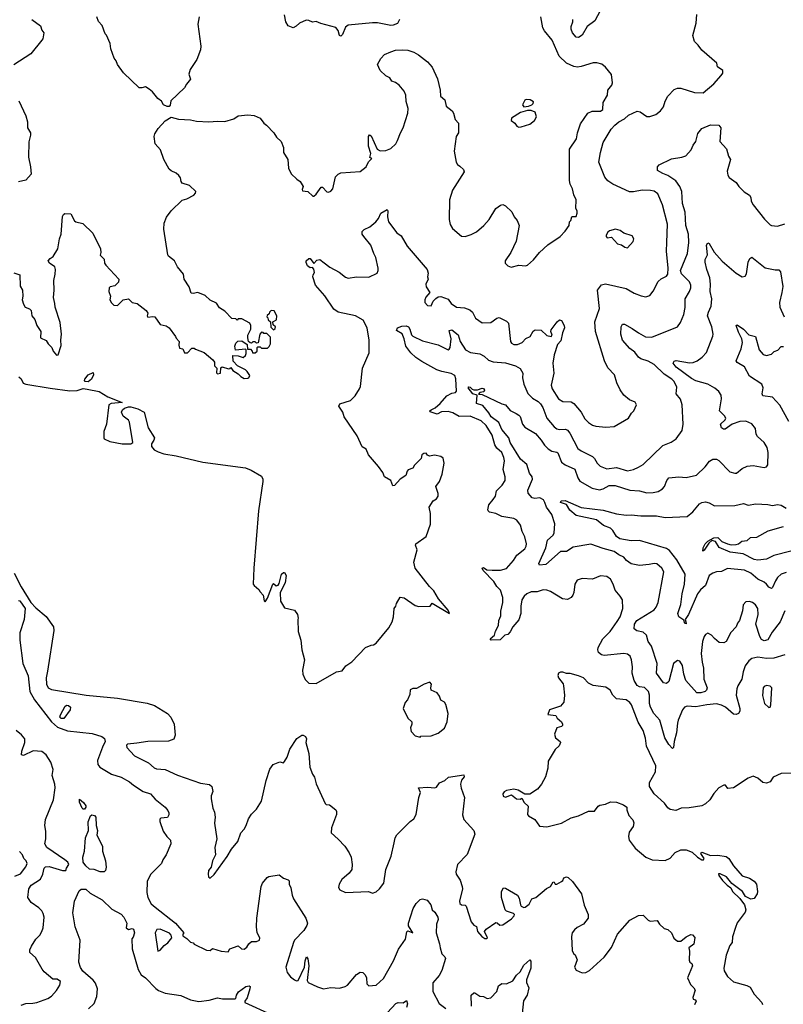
# Model space of a CAD drawing. Extents: x 2086813 to 2278017, y 548126 to 753336.
# Tile 298 of 461: x 2153164 to 2159422, y 694029 to 702103. Entities that reach past the tile are written whole.
import ezdxf

# ---------------------------------------------------------------- set-up
doc = ezdxf.new("R2010")
doc.units = 0

msp = doc.modelspace()

# ---------------------------------------------------------------- linework, layer by layer
at = {"layer": '0CON10XD'}
for points in [[(2157920.4, 702175), (2157877.7, 702092.3), (2157815, 702047.2), (2157775, 701975.5), (2157745, 701955.6), (2157725, 701959.5), (2157694.3, 701994.3), (2157683.3, 702025), (2157684.2, 702045.8), (2157698.2, 702085), (2157696.5, 702105)], [(2153262.5, 702105), (2153333.6, 702053.6), (2153345.8, 702015.8), (2153361.2, 701995), (2153353.8, 701945), (2153345, 701934), (2153255, 701822), (2153117, 701733)], [(2154635.7, 702125), (2154624, 702065), (2154648, 701885), (2154645.7, 701854.3), (2154616.7, 701775), (2154560, 701695), (2154550, 701655), (2154562.5, 701615), (2154530, 701575), (2154515.9, 701544.1), (2154401.7, 701438.3), (2154397, 701403), (2154388.3, 701391.7), (2154371.7, 701391.7), (2154343.6, 701403.6), (2154327.5, 701435), (2154295, 701456.7), (2154251.2, 701511.2), (2154225, 701533.3), (2154195, 701553.3), (2154165, 701543.3), (2154142.5, 701545), (2154015, 701666.7), (2153966, 701735), (2153955.8, 701765), (2153937.5, 701787.5), (2153910.6, 701865), (2153906.6, 701906.6), (2153876.2, 701975), (2153865, 701987.5), (2153840, 702055), (2153808.8, 702088.8), (2153795.6, 702125)], [(2155035, 699163.3), (2155043, 699167), (2155050, 699185), (2155029.3, 699219.3), (2155015, 699232.5), (2154950, 699265), (2154913, 699303), (2154911.7, 699348.3), (2154955, 699347.5), (2154995, 699332.5), (2155015, 699350), (2155020, 699365), (2155020, 699395), (2155015, 699400), (2154931.7, 699391.7), (2154927.5, 699425), (2154935, 699450), (2154953, 699467), (2154985, 699470), (2155028.3, 699438.3), (2155031.7, 699401.7), (2155055, 699400), (2155070, 699385), (2155071.7, 699371.7), (2155095, 699370), (2155110, 699385), (2155110, 699415), (2155115, 699420), (2155135, 699420), (2155145, 699410), (2155195, 699410), (2155208.3, 699421.7), (2155220, 699445), (2155218.3, 699498.3), (2155188.3, 699528.3), (2155165, 699530), (2155158.3, 699538.3), (2155145, 699540), (2155132.5, 699525), (2155118.3, 699451.7), (2155105, 699450), (2155095, 699460), (2155075, 699460), (2155065, 699450), (2155051.7, 699451.7), (2155040, 699465), (2155032.5, 699495), (2155033, 699517), (2155057.5, 699565), (2155057.5, 699595), (2155050, 699615), (2154985, 699650), (2154955, 699650), (2154945, 699640), (2154935, 699650), (2154901.7, 699651.7), (2154845, 699712.5), (2154800.7, 699740.7), (2154777.7, 699777.7), (2154725, 699802.5), (2154685, 699842.5), (2154625, 699866.7), (2154585, 699857.5), (2154570, 699860), (2154553.3, 699913.3), (2154512.5, 699975), (2154506.1, 700016.1), (2154456.4, 700076.4), (2154432.5, 700125), (2154383.6, 700163.6), (2154377.5, 700175), (2154346.4, 700386.4), (2154348.8, 700435), (2154367.7, 700482.3), (2154406.7, 700535), (2154495, 700622.5), (2154535, 700632.5), (2154590, 700665), (2154605, 700680), (2154607.5, 700695), (2154555, 700742.5), (2154495, 700763.3), (2154486.1, 700776.1), (2154481.2, 700805), (2154468, 700825), (2154446.2, 700845), (2154404.3, 700864.3), (2154388.3, 700878.3), (2154345.7, 700955.7), (2154319.2, 701035), (2154274.4, 701084.4), (2154265.7, 701145), (2154272.1, 701167.9), (2154299.7, 701210.3), (2154357.3, 701272.7), (2154405, 701303.3), (2154466.4, 701286.4), (2154565, 701282), (2154611.7, 701271.7), (2154715, 701264.3), (2154785, 701272), (2154845, 701268.8), (2154919.5, 701290.5), (2154955, 701313.8), (2155033.9, 701323.9), (2155085, 701316.2), (2155135, 701296), (2155164.3, 701254.3), (2155186.9, 701236.9), (2155246.7, 701175), (2155268.3, 701138.3), (2155306.7, 701105), (2155326.2, 701055), (2155326.7, 701015), (2155361.2, 700955), (2155366, 700885), (2155389.5, 700839.5), (2155435, 700793.8), (2155462.5, 700775), (2155487.5, 700735), (2155478.3, 700711.7), (2155480.7, 700700.7), (2155525, 700693.3), (2155566.1, 700656.1), (2155575, 700656), (2155595, 700672), (2155635, 700730), (2155645, 700730), (2155680.5, 700690.5), (2155695, 700688.8), (2155715, 700696.7), (2155730, 700715), (2155753.3, 700815), (2155773, 700837), (2155795, 700845.8), (2155955, 700858), (2156003.3, 700895), (2156022.7, 700937.3), (2156050, 700965), (2156032.5, 700972.5), (2156042, 701005), (2156023.3, 701065), (2156022.5, 701145), (2156031.7, 701158.3), (2156045, 701150), (2156095, 701040), (2156117, 701027), (2156165, 701030), (2156205, 701045.7), (2156246.2, 701085), (2156261.7, 701111.7), (2156284, 701175), (2156306, 701215), (2156345.8, 701335), (2156347.1, 701375), (2156331.7, 701431.7), (2156330, 701485), (2156315, 701516.7), (2156275, 701566.7), (2156245, 701586.7), (2156215, 701597.5), (2156196.4, 701626.4), (2156165, 701643.3), (2156117, 701687), (2156097.5, 701735), (2156122.5, 701785), (2156155, 701817.5), (2156205, 701840), (2156245, 701853.3), (2156305, 701856.7), (2156345, 701853.3), (2156395, 701836.7), (2156432.5, 701815), (2156505.8, 701755.8), (2156545, 701712.5), (2156587, 701617), (2156608.8, 701525), (2156613.3, 701475), (2156647.5, 701445), (2156660, 701395), (2156707.5, 701355), (2156720, 701335), (2156733.9, 701283.9), (2156760, 701255), (2156760, 701175), (2156740, 701145), (2156726.2, 701025), (2156740, 700935), (2156752.5, 700915), (2156770.7, 700900.7), (2156802.5, 700875), (2156807.5, 700855), (2156712, 700705), (2156686, 700625), (2156684.2, 700464.2), (2156692.7, 700422.7), (2156710.3, 700390.3), (2156785, 700328.8), (2156815, 700323.8), (2156865, 700341.2), (2156906.8, 700363.2), (2156968.8, 700415), (2157011.2, 700465), (2157067.5, 700555), (2157105, 700582.5), (2157125, 700586.7), (2157145, 700577.5), (2157196.4, 700526.4), (2157217.5, 700485), (2157242.5, 700455), (2157256.7, 700415), (2157232.3, 700287.7), (2157190, 700195), (2157143.3, 700125), (2157142.5, 700105), (2157163.9, 700083.9), (2157192.3, 700072.3), (2157255, 700088.8), (2157310, 700085), (2157325, 700090), (2157375.9, 700134.1), (2157425, 700193.3), (2157492.7, 700257.3), (2157592.5, 700325), (2157635, 700367.5), (2157667.5, 700415), (2157670, 700445), (2157680, 700455), (2157690, 700485), (2157695, 700490), (2157725, 700490), (2157733.3, 700515), (2157733.3, 700535), (2157723.3, 700555), (2157725.8, 700625), (2157705, 700667.5), (2157695.6, 700715), (2157675.6, 700755), (2157669.4, 700785), (2157670.3, 701039.7), (2157728.5, 701125), (2157736.9, 701175), (2157760.7, 701249.3), (2157820, 701335), (2157855, 701352.5), (2157925, 701352.5), (2157943.8, 701365), (2157946, 701425), (2157981.2, 701485), (2157983.8, 701525), (2158016, 701565), (2158023.8, 701585), (2158013.6, 701653.6), (2157965, 701712.5), (2157935, 701737.5), (2157895, 701750), (2157865, 701750), (2157765, 701719.1), (2157735, 701714.6), (2157705, 701718.2), (2157646, 701746), (2157585, 701802.9), (2157526.7, 701935), (2157465, 702011.2), (2157452.9, 702035), (2157435.7, 702125)], [(2156276.4, 702103.6), (2156259.3, 702070.7), (2156225, 702056.7), (2156205, 702056.2), (2156097.3, 702077.3), (2156055, 702078), (2155855, 702056.7), (2155835, 702042.5), (2155809.1, 701980.9), (2155795, 701966.7), (2155785, 701972.5), (2155772.9, 702015), (2155755, 702038), (2155630.7, 702070.7), (2155595, 702086.7), (2155565, 702082.5), (2155535, 702096.7), (2155511.7, 702098.3), (2155457.5, 702075), (2155430.5, 702049.5), (2155405, 702036.7), (2155365, 702052.5), (2155346, 702085), (2155333, 702143)], [(2155658.8, 700108.8), (2155704.5, 700074.5), (2155783.2, 700033.2), (2155835, 699991.2), (2155855, 699983.3), (2155925, 699993.3), (2156025, 699992), (2156092.5, 700025), (2156101.2, 700045), (2156101.2, 700065), (2156084.1, 700154.1), (2156066.1, 700186.1), (2156041.2, 700255), (2155984, 700325), (2155971.2, 700345), (2155970, 700365), (2155986.4, 700383.6), (2156035, 700403.3), (2156083.3, 700445), (2156105, 700473.3), (2156124.6, 700515.4), (2156175, 700547.5), (2156182, 700535), (2156177.5, 700485), (2156186.7, 700445), (2156255, 700356.2), (2156289.6, 700329.6), (2156340.4, 700245), (2156502.5, 700055), (2156512, 700025), (2156507.5, 699995), (2156511.2, 699975), (2156492.5, 699935), (2156495, 699912), (2156526, 699865), (2156492.4, 699827.6), (2156483.1, 699805), (2156484.5, 699785), (2156505, 699760), (2156535, 699757.5), (2156553.3, 699795), (2156574.3, 699815.7), (2156595, 699830), (2156615, 699832.5), (2156675, 699810), (2156701.2, 699775), (2156745, 699745.8), (2156809.7, 699739.7), (2156854.4, 699724.4), (2156876, 699705), (2156899.2, 699655), (2156955, 699617.1), (2157025, 699620.8), (2157075, 699656), (2157095, 699660), (2157155, 699631.2), (2157170, 699615), (2157185.6, 699465), (2157195, 699449.2), (2157215, 699440), (2157245, 699440), (2157282, 699455), (2157312.6, 699487.4), (2157348.8, 699505), (2157371.3, 699548.7), (2157389.1, 699560.9), (2157436.8, 699556.8), (2157485, 699513.8), (2157520, 699505), (2157527.5, 699515), (2157516.7, 699545), (2157519.3, 699560.7), (2157568.8, 699625), (2157589.5, 699640.5), (2157605, 699637.5), (2157626, 699595), (2157628.8, 699575), (2157613.3, 699535), (2157599.5, 699470.5), (2157570.5, 699439.5), (2157545.7, 699355), (2157534.5, 699285), (2157541.1, 699205), (2157520, 699105), (2157528.9, 699075), (2157580, 698995), (2157615, 698970.8), (2157685, 698968.5), (2157706.6, 698956.6), (2157765, 698884.2), (2157795, 698828.6), (2157825, 698799.2), (2157858.3, 698778.3), (2157885, 698768.6), (2157967.3, 698762.7), (2158035, 698768), (2158152.5, 698835), (2158177.5, 698875), (2158197.5, 698895), (2158220, 698945), (2158207.3, 698967.3), (2158162.5, 698985), (2158114.1, 699024.1), (2158085, 699067.5), (2158057.5, 699125), (2158039.3, 699189.3), (2157985, 699248.8), (2157956, 699305), (2157883.3, 699545), (2157878.9, 699625), (2157915.6, 699735), (2157898.6, 699885), (2157931.7, 699928.3), (2157965, 699937.8), (2158135, 699899.4), (2158200.5, 699860.5), (2158257.3, 699837.3), (2158295, 699830), (2158328.8, 699841.2), (2158355, 699876.2), (2158397.5, 699955), (2158421.7, 699978.3), (2158465, 699999.6), (2158477.2, 700015), (2158479.7, 700065), (2158465.5, 700205), (2158468.8, 700275), (2158472.1, 700425), (2158433.1, 700585), (2158393.5, 700675), (2158365, 700695.4), (2158335, 700701.3), (2158265, 700705.3), (2158195, 700690.9), (2158161.9, 700691.9), (2158025, 700754.6), (2157985, 700782.5), (2157960.7, 700810.7), (2157911.5, 700935), (2157923.6, 701015), (2157945.5, 701095), (2158011.1, 701205), (2158041.5, 701238.5), (2158075, 701265.5), (2158121.2, 701288.8), (2158155, 701320.6), (2158225, 701351.9), (2158248.3, 701348.3), (2158305, 701310), (2158328.6, 701308.6), (2158376.7, 701325), (2158416.2, 701355), (2158441.9, 701388.1), (2158454.4, 701435), (2158475, 701476.7), (2158529.3, 701530.7), (2158555, 701541.2), (2158581.7, 701541.7), (2158695, 701506.7), (2158765, 701504), (2158852.7, 701577.3), (2158913.3, 701645), (2158926.2, 701665), (2158926.7, 701685), (2158882.5, 701715), (2158877.5, 701745), (2158755, 701853.3), (2158726, 701895), (2158694.1, 701924.1), (2158682.3, 701972.3), (2158707.5, 702075), (2158712.5, 702145)], [(2153156.9, 701436.9), (2153214, 701315), (2153227.5, 701265), (2153226.7, 701215), (2153251.4, 701175), (2153252.5, 701155), (2153238.3, 701101.7), (2153237.1, 700975), (2153253.8, 700895), (2153256.7, 700835), (2153215, 700787.5), (2153155, 700773.3)], [(2157297, 701387), (2157335, 701393.3), (2157362.5, 701405), (2157372.5, 701415), (2157375, 701430), (2157346.4, 701446.4), (2157315, 701447.5), (2157305, 701442.5), (2157283.6, 701403.6), (2157297, 701387)], [(2157255, 701221.2), (2157275, 701223.3), (2157345, 701246.7), (2157382.5, 701275), (2157400, 701305), (2157387.5, 701345), (2157355, 701358), (2157325, 701358.8), (2157268.3, 701341.7), (2157194.2, 701295), (2157193.3, 701275), (2157222.5, 701255), (2157238.3, 701228.3), (2157255, 701221.2)], [(2159434.5, 696895.5), (2159345, 696866.2), (2159285, 696863.5), (2159215, 696875.3), (2159165.8, 696864.2), (2159139.5, 696845), (2159109.5, 696805), (2159092.5, 696755), (2159081.9, 696695), (2159049.1, 696640.9), (2159040.5, 696615), (2159035.5, 696564.5), (2159066, 696454), (2159065, 696433.3), (2159055, 696412.5), (2159035, 696405.7), (2159015, 696408), (2158950, 696465), (2158915, 696482.5), (2158875, 696492.2), (2158795, 696486.1), (2158705, 696467.8), (2158635, 696472.5), (2158614, 696465), (2158595.7, 696445), (2158562.1, 696357.9), (2158554.6, 696335), (2158548.4, 696255), (2158527.1, 696185), (2158522.5, 696135), (2158515, 696127.5), (2158485, 696160), (2158451.3, 696215), (2158410.3, 696360.3), (2158362.5, 696412.5), (2158334.1, 696465), (2158326.7, 696495), (2158326.1, 696565), (2158317.5, 696595), (2158285, 696626.7), (2158245, 696632.7), (2158225, 696643.3), (2158200.4, 696685), (2158184.2, 696745), (2158185.8, 696795), (2158178.6, 696855), (2158166, 696885), (2158145, 696900.6), (2158115, 696906.2), (2157955, 696888.6), (2157933.3, 696895), (2157908, 696915), (2157901.4, 696935), (2157904.4, 696955), (2157943, 697027), (2158003.1, 697085), (2158061.2, 697168.8), (2158085, 697206.7), (2158106.6, 697273.4), (2158103.3, 697345), (2158086.3, 697376.3), (2158044.6, 697424.6), (2158028.1, 697475), (2158005.4, 697515.4), (2157975, 697536.9), (2157925, 697543.6), (2157857.5, 697515), (2157775, 697519.5), (2157732.8, 697507.2), (2157713.1, 697475), (2157705.7, 697405), (2157697.1, 697385), (2157682.5, 697365), (2157655, 697348.1), (2157614, 697354), (2157515.4, 697415.4), (2157485, 697424.5), (2157455, 697426.4), (2157405, 697412.3), (2157355, 697410), (2157321.4, 697395), (2157298.5, 697375), (2157280.8, 697345), (2157270, 697295), (2157270.8, 697235), (2157255, 697182.5), (2157205.9, 697124.1), (2157185, 697083.3), (2157165, 697062.5), (2157140, 697055), (2157101.7, 697018.3), (2157027.5, 697015), (2157020, 697025), (2157054.2, 697055), (2157062.3, 697087.7), (2157088.6, 697135), (2157092.1, 697175), (2157107.1, 697215), (2157106.9, 697253.1), (2157123.5, 697325), (2157123.6, 697365), (2157103.3, 697425), (2157075.4, 697455), (2157050, 697495), (2156962, 697585), (2156954.2, 697605), (2156965, 697610), (2156991.7, 697591.7), (2157035, 697589.2), (2157105, 697589.4), (2157155, 697601.4), (2157212.2, 697667.8), (2157239.1, 697710.9), (2157302.9, 697765), (2157314.4, 697785), (2157316.4, 697805), (2157305, 697861.2), (2157282.7, 697905), (2157267.8, 697957.8), (2157239.5, 697999.5), (2157215, 698012.5), (2157115, 698030.4), (2157065, 698052.7), (2157015.7, 698065.7), (2157003.3, 698075), (2157000, 698085), (2157008.1, 698125), (2157045, 698169.2), (2157062.9, 698195), (2157070.5, 698239.5), (2157118.1, 698285), (2157141.9, 698325), (2157142.5, 698355), (2157127.3, 698415), (2157138.2, 698485), (2157133.1, 698513.1), (2157115, 698552.5), (2157075, 698588.9), (2157056.9, 698616.9), (2157036, 698695), (2156987.5, 698775), (2156945, 698814.3), (2156855, 698851.3), (2156765, 698850), (2156715, 698878), (2156675, 698888.9), (2156621.5, 698888.5), (2156585, 698867.5), (2156528.3, 698888.3), (2156526.2, 698895), (2156535, 698903.8), (2156570.2, 698919.8), (2156610, 698955), (2156665, 699019.6), (2156705, 699040.5), (2156735.4, 699044.6), (2156744.5, 699055.5), (2156738.9, 699158.9), (2156729.2, 699185), (2156700.9, 699200.9), (2156625, 699217.3), (2156582.6, 699232.6), (2156459, 699299), (2156411.7, 699331.7), (2156370.9, 699370.9), (2156328.8, 699425), (2156316, 699486), (2156298.1, 699528.1), (2156251.4, 699555), (2156260, 699575), (2156295, 699588.7), (2156331.8, 699591.8), (2156349.4, 699585), (2156361.5, 699565), (2156375, 699518.8), (2156385, 699507.5), (2156465, 699468.2), (2156595, 699437.8), (2156675, 699395.6), (2156685, 699401.1), (2156691.5, 699415), (2156701.2, 699485), (2156684.6, 699555), (2156705, 699558.4), (2156757.8, 699517.8), (2156775, 699462.9), (2156818, 699395), (2156857.5, 699375), (2156935, 699364), (2156970, 699345), (2157005, 699310), (2157043.8, 699296.2), (2157145, 699289.2), (2157228, 699265), (2157265, 699242.2), (2157287.8, 699205), (2157285.6, 699165), (2157295.5, 699115), (2157327.4, 699037.4), (2157368, 698998), (2157412.8, 698972.8), (2157433.8, 698953.8), (2157451.9, 698921.9), (2157484.7, 698834.7), (2157543.5, 698765), (2157565, 698748.8), (2157585, 698743.1), (2157636.2, 698746.2), (2157655, 698738.1), (2157673.6, 698713.6), (2157737.6, 698587.6), (2157765, 698566.9), (2157859.9, 698519.9), (2157874.4, 698505), (2157895.7, 698465), (2157921.7, 698441.7), (2157975, 698419.6), (2158055, 698429.6), (2158145, 698403.6), (2158195, 698413.1), (2158235, 698434.2), (2158275, 698456), (2158435, 698612.5), (2158502.4, 698637.6), (2158544.4, 698665.6), (2158592.9, 698735), (2158602.7, 698785), (2158594.4, 698945.6), (2158580.2, 698990.2), (2158545.7, 699035), (2158548.6, 699088.6), (2158529.1, 699135), (2158509.5, 699155), (2158445, 699195.4), (2158364.5, 699275), (2158315, 699302.7), (2158255, 699322.5), (2158235.4, 699335.4), (2158205.9, 699375.9), (2158165.4, 699405.4), (2158105.5, 699475), (2158091.4, 699525), (2158092.9, 699585), (2158105, 699605.8), (2158120, 699605), (2158185, 699570.5), (2158235.2, 699535.2), (2158293.4, 699503.4), (2158345, 699498.8), (2158555.6, 699584.4), (2158580.3, 699619.7), (2158606.9, 699685), (2158617.6, 699742.4), (2158617.8, 699815), (2158654.6, 699875), (2158665.4, 699905), (2158665.4, 699925), (2158652.6, 699952.6), (2158588.9, 700018.9), (2158580, 700045), (2158637.9, 700185), (2158647.7, 700275), (2158645.3, 700345), (2158622.4, 700415), (2158617.7, 700525), (2158596.3, 700596.3), (2158590.6, 700695), (2158574.4, 700735), (2158540.5, 700780.5), (2158475, 700823.8), (2158435, 700841.4), (2158391.2, 700865), (2158392, 700895), (2158405, 700913.3), (2158505, 700961.2), (2158590, 700975), (2158622.3, 700987.7), (2158666.2, 701035), (2158684.2, 701075), (2158706, 701105), (2158721.7, 701168.3), (2158755, 701210), (2158825, 701241.2), (2158895, 701237.5), (2158910, 701215), (2158901.2, 701105), (2158956.2, 701045), (2158973.3, 700985), (2158990, 700955), (2158961.7, 700861.7), (2158968.3, 700828.3), (2158979.5, 700809.5), (2159037.1, 700767.1), (2159058.8, 700735), (2159102.3, 700692.3), (2159145, 700663.3), (2159155.6, 700645.6), (2159158.9, 700615), (2159175.6, 700585), (2159267.3, 700467.3), (2159315, 700420), (2159325, 700414.2), (2159375, 700410), (2159435, 700429.2)], [(2153454.2, 700015.8), (2153458, 700055), (2153451.2, 700075), (2153407.5, 700105), (2153397.5, 700125), (2153412.5, 700145), (2153438, 700162), (2153476, 700225), (2153488.8, 700305), (2153503.3, 700345), (2153515, 700490), (2153522.5, 700505), (2153535, 700512.5), (2153581.7, 700511.7), (2153614.3, 700454.3), (2153625, 700446.2), (2153680.7, 700430.7), (2153762.3, 700352.3), (2153827.5, 700225), (2153830, 700195), (2153823, 700173), (2153855, 700140), (2153860, 700105), (2153868.8, 700088.8), (2153977.5, 699975), (2153975, 699950), (2153945, 699920), (2153905, 699912.5), (2153897.5, 699905), (2153893.3, 699875), (2153907.5, 699835), (2153903.3, 699805), (2153915, 699780), (2153935, 699762.5), (2153965, 699760), (2154013, 699807), (2154055, 699812.5), (2154085, 699782.5), (2154127.5, 699775), (2154199.5, 699719.5), (2154213.3, 699695), (2154207.5, 699675), (2154213.9, 699663.9), (2154255, 699668.8), (2154272.5, 699665), (2154315, 699603.3), (2154365, 699591.2), (2154388.8, 699575), (2154440, 699505), (2154445, 699490), (2154470, 699465), (2154467.5, 699435), (2154475, 699410), (2154500, 699405), (2154515, 699370), (2154538.3, 699371.7), (2154575, 699410), (2154595, 699410), (2154605, 699400), (2154675, 699373.3), (2154747.5, 699315), (2154760, 699295), (2154760, 699265), (2154780, 699245), (2154777, 699207), (2154785, 699197.5), (2154810, 699205), (2154813, 699247), (2154823, 699257), (2154875, 699240), (2154888.3, 699241.7), (2154895, 699250), (2154910, 699225), (2154955, 699197.5), (2154976.4, 699176.4), (2155005, 699160), (2155035, 699163.3)], [(2158145, 700233.3), (2158192.5, 700285), (2158196.2, 700306.2), (2158185, 700330), (2158115, 700351.2), (2158084.3, 700374.3), (2158046.1, 700383.9), (2157998.3, 700371.7), (2157985, 700360), (2157970, 700335), (2157970, 700325), (2157980, 700315), (2158015, 700320), (2158064, 700264), (2158096.4, 700256.4), (2158125, 700236.7), (2158145, 700233.3)], [(2159434.5, 697255), (2159396.2, 697165), (2159330.5, 697079.5), (2159295, 697017.1), (2159265, 697008.6), (2159245, 697020.8), (2159230.9, 697045), (2159197.9, 697145), (2159217.8, 697225), (2159214.3, 697275), (2159195, 697306), (2159168.8, 697325), (2159145, 697332.9), (2159115, 697330), (2159094.3, 697305), (2159086.9, 697255), (2159064.3, 697175), (2159048, 697155), (2159035, 697123.3), (2158993.4, 697076.6), (2158955, 697003.8), (2158935, 696994.2), (2158896.1, 696996.1), (2158857.9, 697027.9), (2158835, 697056.2), (2158805, 697071.2), (2158785, 697061.2), (2158774.4, 697045), (2158761.1, 697005), (2158749.6, 696905), (2158756.9, 696835), (2158769.6, 696785), (2158770.8, 696695), (2158797.5, 696625), (2158794, 696605), (2158783.3, 696595), (2158747.8, 696582.2), (2158715, 696584.5), (2158624.6, 696685), (2158608.2, 696735), (2158595, 696806.2), (2158575, 696843.3), (2158555, 696848), (2158523.5, 696825), (2158485, 696677.1), (2158465, 696659.5), (2158441.4, 696665), (2158382.7, 696745), (2158389.1, 696825), (2158342.7, 696965), (2158315.6, 697005), (2158301.1, 697055), (2158275, 697080.5), (2158220.8, 697090.8), (2158199.1, 697109.1), (2158202.9, 697145), (2158222.7, 697175), (2158364.2, 697265), (2158380, 697285), (2158395.6, 697325), (2158444, 697575), (2158426, 697605), (2158385, 697640.8), (2158365, 697644.2), (2158324.3, 697635.7), (2158245, 697628.1), (2158175, 697641.4), (2158137.3, 697667.3), (2158115, 697695.6), (2158074.5, 697714.5), (2158035, 697742.5), (2157945, 697766.7), (2157845, 697802.7), (2157701.5, 697778.5), (2157645, 697742.5), (2157595, 697740.8), (2157475.4, 697634.6), (2157425, 697628.8), (2157417.5, 697645), (2157476.6, 697773.4), (2157489.4, 697835), (2157535, 697875.7), (2157545.8, 697894.2), (2157548.6, 697968.6), (2157524.5, 698045), (2157480.3, 698105), (2157469, 698145), (2157455.7, 698165), (2157428.3, 698181.7), (2157385, 698176.9), (2157365, 698182.7), (2157331.1, 698221.1), (2157328.5, 698245), (2157366.2, 698335), (2157362.9, 698355), (2157342.5, 698385), (2157319.2, 698455), (2157268.8, 698498.8), (2157184.5, 698634.5), (2157173.7, 698675), (2157115, 698741.5), (2157090.4, 698800.4), (2157029.2, 698845), (2157010, 698880), (2156960.4, 698940.4), (2156908.6, 698955), (2156913, 699023), (2156877.5, 699035), (2156838.8, 699085), (2156845, 699091.2), (2156855, 699090), (2156871.9, 699071.9), (2156886.9, 699066.9), (2156915, 699066.9), (2156955, 699081.9), (2156965, 699079.4), (2156974.2, 699065), (2156968.3, 699051.7), (2156934, 699046), (2156923, 699033), (2156955, 699030), (2157115, 698952.2), (2157145, 698945.6), (2157185, 698898.6), (2157232.7, 698872.7), (2157255, 698860.8), (2157265, 698848), (2157285.6, 698785), (2157305, 698761.4), (2157390.8, 698710.8), (2157438.9, 698655), (2157463.9, 698615), (2157495, 698584.3), (2157525, 698565.3), (2157565, 698557.9), (2157575, 698550.6), (2157605, 698473.5), (2157633.5, 698453.5), (2157715, 698418.1), (2157738.8, 698345), (2157755, 698317.8), (2157855, 698261.8), (2157915, 698247.7), (2157944.7, 698255.3), (2157995, 698283.3), (2158045, 698284.4), (2158165, 698245.5), (2158245, 698238.5), (2158305, 698223.5), (2158355, 698224.5), (2158396.8, 698233.2), (2158431.4, 698255), (2158449.4, 698275), (2158466.9, 698325), (2158485, 698347.1), (2158565, 698354.2), (2158625, 698348.6), (2158712.3, 698367.7), (2158782.9, 698435), (2158817.8, 698482.2), (2158845, 698499.4), (2158875, 698498.1), (2158895, 698488.6), (2158985, 698396), (2159025, 698383.8), (2159037.5, 698385), (2159085, 698423.8), (2159125, 698442), (2159175, 698446.5), (2159265, 698430.8), (2159284.3, 698435.7), (2159297, 698453), (2159298.5, 698555), (2159291.5, 698595), (2159266.9, 698635), (2159211.4, 698685), (2159201.4, 698705), (2159195, 698750), (2159165, 698788), (2159115, 698810.6), (2159065, 698808.2), (2159003.8, 698785), (2158945.7, 698744.3), (2158932.5, 698745), (2158915.9, 698755.9), (2158908.8, 698785), (2158945, 698820.8), (2158951.4, 698835), (2158940.8, 698855), (2158900, 698895), (2158915.7, 698995), (2158912, 699025), (2158893.4, 699053.4), (2158861.5, 699081.5), (2158803.5, 699113.5), (2158705, 699140.9), (2158669.6, 699159.6), (2158545, 699252.3), (2158520.6, 699285), (2158528.5, 699301.5), (2158545, 699307.8), (2158655, 699288.8), (2158685, 699291.5), (2158715.7, 699305), (2158758.6, 699335), (2158792.5, 699375), (2158845, 699507.5), (2158847.8, 699525), (2158835.5, 699584.5), (2158802.2, 699675), (2158808.9, 699705), (2158831.5, 699755), (2158835.4, 699815), (2158823.1, 699875), (2158826.2, 699935), (2158820, 699985), (2158795.5, 700055), (2158782.7, 700115), (2158782.9, 700135), (2158800, 700175), (2158794.3, 700254.3), (2158805, 700273.3), (2158815, 700266.2), (2158856.4, 700196.4), (2158922.3, 700122.3), (2159035, 700024.4), (2159085, 699994), (2159109.4, 700000.6), (2159121.7, 700018.3), (2159134, 700115), (2159147.5, 700145), (2159163.3, 700156.7), (2159275, 700068.8), (2159355, 700052.5), (2159385, 700052.5), (2159398.8, 700035), (2159417.5, 699915), (2159411.4, 699865), (2159390.8, 699785), (2159394.1, 699745.9), (2159430, 699665)], [(2153157.5, 699175), (2153175, 699157.5), (2153193.2, 699123.2), (2153213.3, 699115), (2153415, 699080.9), (2153575, 699060), (2153635, 699061.4), (2153685, 699077.3), (2153718, 699072), (2153815, 699052.7), (2153885, 699009.2), (2154002.5, 698965), (2153913.1, 698956.9), (2153893.3, 698945), (2153876.7, 698785), (2153853.3, 698725), (2153852.5, 698675), (2153857.5, 698665), (2153903.3, 698645), (2154002.5, 698625), (2154075, 698624.7), (2154091.4, 698635), (2154063, 698803), (2154055, 698818.1), (2154010.8, 698850.8), (2153997.8, 698885), (2154006.2, 698903.8), (2154023.3, 698916.7), (2154055, 698928.9), (2154075, 698929.4), (2154131.3, 698911.3), (2154184.5, 698884.5), (2154216.2, 698755), (2154267.5, 698675), (2154263.3, 698655), (2154244, 698625), (2154245, 698602.5), (2154265, 698576.2), (2154298.9, 698558.9), (2154345, 698543.8), (2154445, 698526.5), (2154666.2, 698475), (2155015, 698427.1), (2155060.1, 698410.1), (2155145, 698358.5), (2155156.2, 698336.2), (2155157.8, 698315), (2155121.4, 698075), (2155081.8, 697605), (2155078.8, 697475), (2155085, 697462.5), (2155125, 697430), (2155135, 697410), (2155160, 697385), (2155168.3, 697338.3), (2155175, 697330), (2155195, 697360), (2155240, 697475), (2155245, 697480), (2155265, 697460), (2155283, 697467), (2155291.7, 697478.3), (2155310, 697555), (2155325, 697570), (2155335, 697570), (2155347.5, 697545), (2155340, 697485), (2155300, 697405), (2155302.5, 697335), (2155335, 697280), (2155415, 697260), (2155440, 697225), (2155447.5, 697195), (2155442.5, 697185), (2155446.7, 697085), (2155468.8, 697015), (2155476.2, 696935), (2155498, 696855), (2155482.3, 696767.7), (2155484.2, 696735), (2155505, 696693.3), (2155535, 696663.3), (2155595, 696658.8), (2155760, 696755), (2155806.1, 696763.9), (2155837.5, 696805), (2155885, 696837.5), (2155997.5, 696955), (2156045, 696973.8), (2156065, 696977.5), (2156085, 696990), (2156190, 697115), (2156217.5, 697165), (2156227.5, 697205), (2156232.5, 697275), (2156247, 697293), (2156252.5, 697315), (2156283, 697367), (2156315, 697362.5), (2156405, 697300), (2156435, 697290), (2156527, 697293), (2156545, 697317.5), (2156687.5, 697235), (2156675, 697260.8), (2156596.9, 697355), (2156559.3, 697419.3), (2156524, 697455), (2156406, 697605), (2156394, 697655), (2156421.4, 697755), (2156409.2, 697795), (2156411.2, 697805), (2156495.5, 697864.5), (2156532, 697965), (2156531.4, 698055), (2156518.8, 698105), (2156553.6, 698156.4), (2156581.2, 698175), (2156594.2, 698195), (2156595, 698217.5), (2156573.8, 698275), (2156605.8, 698315), (2156625.8, 698375), (2156643.3, 698465), (2156635, 698507.5), (2156615, 698520), (2156565, 698533.3), (2156523.9, 698523.9), (2156505, 698532.5), (2156495, 698547.5), (2156475, 698546.7), (2156460, 698535), (2156453.8, 698505), (2156400.9, 698449.1), (2156385.5, 698424.5), (2156348.8, 698411.2), (2156339.3, 698400.7), (2156327.5, 698365), (2156283.3, 698335), (2156235, 698283.3), (2156221.7, 698281.7), (2156206.2, 698325), (2156155, 698353.3), (2156139.7, 698389.7), (2156105, 698438.8), (2156023.7, 698533.7), (2156002.3, 698582.3), (2155970.8, 698600.8), (2155930.5, 698690.5), (2155822.5, 698845), (2155813.3, 698885), (2155778.8, 698935), (2155788, 698952), (2155875, 698980), (2155912.3, 699017.7), (2155948.8, 699075), (2155955.8, 699095), (2155973.8, 699245), (2156027.7, 699372.3), (2156028.1, 699475), (2156011.9, 699575), (2155979.8, 699639.8), (2155915, 699674.3), (2155775, 699704.2), (2155738.3, 699728.3), (2155665, 699837.5), (2155587.2, 699927.2), (2155565.9, 699994.1), (2155568.8, 700011.2), (2155580.7, 700029.3), (2155575, 700057.5), (2155565, 700070), (2155545, 700067.5), (2155523.3, 700085), (2155510.7, 700110.7), (2155512.5, 700125), (2155535, 700143.3), (2155545, 700143.3), (2155575, 700102.5), (2155599.5, 700130.5), (2155623.6, 700136.4), (2155658.8, 700108.8)], [(2153115, 700027.5), (2153165, 700010), (2153167, 699917), (2153187.5, 699885), (2153190, 699835), (2153184, 699805), (2153195, 699770), (2153207.5, 699745), (2153245, 699731.2), (2153257.7, 699717.7), (2153262.5, 699675), (2153287.5, 699645), (2153303.3, 699595), (2153336.2, 699546.2), (2153333.9, 699493.9), (2153381.7, 699471.7), (2153397.5, 699445), (2153426.1, 699416.1), (2153437.5, 699385), (2153465, 699352.5), (2153480, 699355), (2153505, 699430), (2153500, 699475), (2153506.7, 699525), (2153495, 699620), (2153453.3, 699745), (2153452.5, 699775), (2153440, 699825), (2153446.2, 699885), (2153443.3, 699965), (2153454.2, 700015.8)], [(2155245, 699560), (2155258.3, 699571.7), (2155260, 699585), (2155241.7, 699601.7), (2155240, 699625), (2155268.3, 699641.7), (2155272.5, 699675), (2155250, 699715), (2155225, 699717.5), (2155210, 699705), (2155208.3, 699691.7), (2155191.7, 699678.3), (2155190, 699665), (2155198.3, 699658.3), (2155201.7, 699641.7), (2155220, 699625), (2155221.7, 699581.7), (2155245, 699560)], [(2159469, 698809), (2159395, 698941.2), (2159335, 699008.1), (2159255, 699018.8), (2159249.2, 699035), (2159258.2, 699085), (2159247.1, 699115), (2159145, 699179.2), (2159105, 699255.8), (2159045, 699292.5), (2159036, 699305), (2159076.9, 699405), (2159086.8, 699456.8), (2159082.5, 699485), (2159055, 699540), (2159036.7, 699595), (2159045, 699601.2), (2159095, 699564.4), (2159138.9, 699518.9), (2159194.3, 699504.3), (2159225.8, 699395), (2159258.3, 699358.3), (2159285, 699349.2), (2159325, 699361.2), (2159348.8, 699381.2), (2159376.8, 699393.2), (2159405, 699422), (2159425, 699422.5)], [(2153725, 699133.3), (2153700, 699135), (2153694.2, 699145), (2153698, 699155), (2153725, 699190), (2153765, 699210), (2153769.3, 699190.7), (2153753.3, 699155), (2153725, 699133.3)], [(2159445, 697570.4), (2159405, 697555.5), (2159375, 697529.5), (2159357.3, 697502.7), (2159335, 697446), (2159325, 697437.5), (2159305, 697450), (2159285, 697473.3), (2159265, 697490.9), (2159215, 697514.5), (2159155, 697565.4), (2159105, 697589.1), (2158965, 697601.5), (2158915, 697577.3), (2158874.3, 697574.3), (2158844, 697565), (2158816, 697544), (2158786, 697464), (2158745, 697427.5), (2158719.1, 697395), (2158646.5, 697225), (2158617.5, 697185), (2158625.8, 697155), (2158625, 697150), (2158615, 697152.5), (2158608.3, 697178.3), (2158565, 697207.5), (2158557.5, 697235), (2158583.5, 697306.5), (2158594.2, 697395), (2158611.9, 697475), (2158617.9, 697555), (2158549.4, 697675), (2158489.6, 697749.6), (2158465.9, 697765.9), (2158245, 697831.9), (2158175, 697830.8), (2158081.4, 697845), (2158055.5, 697865), (2158025.2, 697915.2), (2158005, 697934.6), (2157947.5, 697955), (2157891.9, 698001.9), (2157725, 698038.5), (2157672.3, 698082.3), (2157645, 698128.2), (2157597.1, 698145), (2157603, 698157), (2157635, 698160), (2157765, 698104.1), (2157945, 698080.5), (2158055, 698051.9), (2158135, 698040), (2158175, 698042.5), (2158255, 698034.5), (2158384.3, 698034.3), (2158455, 698021.4), (2158635, 698028.8), (2158681.4, 698068.6), (2158735, 698133.8), (2158755, 698143.8), (2158785, 698148), (2158815, 698142), (2158857.3, 698117.3), (2159025, 698118.9), (2159095, 698134.4), (2159135, 698123.3), (2159197, 698133), (2159295, 698128.5), (2159335, 698120), (2159375, 698128), (2159405, 698120.8), (2159445, 698098.1)], [(2159485, 697745.6), (2159345, 697709.2), (2159285, 697678.7), (2159215, 697671.2), (2159185, 697677.7), (2159093.8, 697723.8), (2158985.9, 697735.9), (2158895.6, 697775.6), (2158867.5, 697825), (2158837.5, 697832.5), (2158810.9, 697809.1), (2158775, 697752.5), (2158762.5, 697745), (2158765, 697772.5), (2158782.2, 697805), (2158805, 697827.1), (2158852.5, 697855), (2158885.6, 697855.6), (2158918.9, 697825), (2158965, 697803.9), (2158995, 697796.9), (2159035, 697800), (2159054.1, 697805.9), (2159082.2, 697827.8), (2159125, 697832.5), (2159153.5, 697856.5), (2159205, 697860.8), (2159297.9, 697912.1), (2159425, 697947.5)], [(2153118.1, 697565), (2153175, 697452.1), (2153255, 697324.8), (2153295, 697280.5), (2153380.3, 697210.3), (2153442.2, 697125), (2153443.1, 697095), (2153390.9, 696760.9), (2153380.8, 696705), (2153383.7, 696653.7), (2153397.1, 696625), (2153425, 696609.2), (2153707.5, 696565), (2153965, 696540), (2154208.9, 696498.9), (2154269.4, 696479.4), (2154374.6, 696414.6), (2154403.1, 696383.1), (2154430.5, 696325), (2154437.8, 696235), (2154427.2, 696202.8), (2154382.8, 696187.2), (2154215, 696184.4), (2154125, 696169.6), (2154048.5, 696161.5), (2154038.6, 696155), (2154043.3, 696135), (2154105.5, 696065.5), (2154220.2, 696010.2), (2154265, 695967.1), (2154285, 695959.4), (2154355, 695955.5), (2154457.8, 695907.8), (2154645, 695841.6), (2154720.5, 695830.5), (2154739.2, 695815), (2154747.5, 695775), (2154732.1, 695737.9), (2154733.1, 695715), (2154747.5, 695637.5), (2154761.9, 695605), (2154766.9, 695565), (2154761.9, 695515), (2154778.6, 695385), (2154763.3, 695315), (2154768.8, 695255), (2154743.3, 695205), (2154733.3, 695155), (2154710, 695125), (2154708, 695095), (2154710, 695075), (2154725, 695063.8), (2154756.9, 695093.1), (2154865, 695242.5), (2154899.2, 695300.8), (2154952.9, 695365), (2154976.1, 695433.9), (2155004.1, 695465.9), (2155020, 695495), (2155038.8, 695551.2), (2155062.9, 695587.1), (2155105, 695630.6), (2155146, 695695), (2155184.3, 695865), (2155215, 695956.7), (2155242.5, 695995), (2155295, 696016.7), (2155325, 696010), (2155335, 696020), (2155356.2, 696055), (2155378.8, 696121.2), (2155435, 696210), (2155475, 696236), (2155486.4, 696236.4), (2155506.2, 696225), (2155513.3, 696205), (2155510, 696175), (2155533.8, 696085), (2155542.9, 695975), (2155563.9, 695916.1), (2155580.7, 695890.7), (2155595, 695836.7), (2155667.5, 695675), (2155675, 695667.5), (2155703.6, 695663.6), (2155755, 695623.3), (2155761.4, 695611.4), (2155760.9, 695585), (2155720.6, 695475), (2155715.7, 695435), (2155774.4, 695384.4), (2155827.5, 695325), (2155865, 695270), (2155880, 695235), (2155889.4, 695175), (2155885.8, 695135), (2155864, 695105), (2155805, 695051.2), (2155781.2, 695015), (2155776.4, 694986.4), (2155788.3, 694968.3), (2155835, 694946.7), (2156023.6, 694953.6), (2156055, 694940), (2156085, 694952.5), (2156112.5, 694975), (2156147.3, 695022.7), (2156164.2, 695135), (2156207.8, 695245), (2156232.1, 695352.1), (2156242.2, 695395), (2156255, 695418.8), (2156365, 695528.8), (2156395, 695551.2), (2156414.2, 695585), (2156435.8, 695724.2), (2156450, 695765), (2156432.5, 695805), (2156505, 695808.8), (2156566.4, 695803.6), (2156579.3, 695810.7), (2156603.6, 695846.4), (2156647, 695863), (2156679.7, 695890.3), (2156805, 695910), (2156808, 695895), (2156783.9, 695866.1), (2156778, 695835), (2156782.1, 695802.1), (2156808.9, 695725), (2156793, 695583), (2156804, 695544), (2156885.5, 695455.5), (2156895.6, 695425), (2156831.2, 695258.8), (2156752.9, 695175), (2156739.4, 695115), (2156741.4, 695095), (2156775, 695046.7), (2156790, 694995), (2156792, 694975), (2156768.6, 694875), (2156771.2, 694855), (2156785, 694843.8), (2156815, 694841.2), (2156823.3, 694835), (2156863.3, 694705), (2156885, 694677.5), (2156908.3, 694668.3), (2156916.7, 694625), (2156951.2, 694585), (2156975, 694570), (2156991.7, 694568.3), (2156997.5, 694575), (2156973.3, 694625), (2156987.5, 694645), (2157065, 694700), (2157078.3, 694698.3), (2157098, 694678), (2157125, 694681.4), (2157195, 694730), (2157216.7, 694755), (2157220, 694765), (2157212.5, 694775), (2157154.1, 694794.1), (2157142.5, 694805), (2157112.5, 694905), (2157112.5, 694955), (2157130, 694985), (2157145, 694982.5), (2157245, 694923.3), (2157258.3, 694898.3), (2157268.1, 694845), (2157275, 694834.3), (2157295, 694824.3), (2157305.5, 694824.5), (2157339.1, 694850.9), (2157362.5, 694895), (2157395, 694904.2), (2157481.7, 694978.3), (2157513.9, 694996.1), (2157535, 695032.5), (2157545, 695030), (2157553.8, 695013.8), (2157565, 695014), (2157605, 695036.2), (2157616.2, 695045), (2157625, 695066.2), (2157645.7, 695075.7), (2157660, 695070), (2157695, 695036.7), (2157768.8, 694935), (2157791.7, 694841.7), (2157822, 694765), (2157823.8, 694735), (2157785, 694686.2), (2157731.7, 694658.3), (2157710.3, 694639.7), (2157692, 694615), (2157686.2, 694585), (2157691.7, 694471.7), (2157702.5, 694445), (2157717.5, 694435), (2157733.8, 694395), (2157710, 694335), (2157725, 694310), (2157775, 694287.5), (2157805, 694290), (2157835, 694306.2), (2157955, 694416.7), (2158013.8, 694495), (2158064, 694605), (2158165, 694718), (2158235, 694756.2), (2158275, 694758.8), (2158315, 694718.8), (2158331.2, 694711.2), (2158390, 694715), (2158407.5, 694685), (2158445, 694650), (2158475, 694643.3), (2158506.7, 694615), (2158525, 694572.5), (2158555, 694547.5), (2158583.3, 694546.7), (2158625, 694583.3), (2158665, 694602.5), (2158679.3, 694599.3), (2158696.1, 694576.1), (2158688, 694522), (2158647, 694493), (2158653.6, 694463.6), (2158650.7, 694390.7), (2158657.5, 694375), (2158672.5, 694365), (2158678.8, 694345), (2158637.8, 694245), (2158660.6, 694190.6), (2158690, 694165), (2158701.2, 694145), (2158680, 694085), (2158685, 694070), (2158700, 694065), (2158707.5, 694055), (2158694, 694025)], [(2153155, 697340), (2153165, 697338), (2153208.2, 697275), (2153201.8, 697185), (2153165.3, 697075), (2153164.7, 697014.7), (2153190.6, 696825), (2153233.3, 696723.3), (2153246.6, 696595), (2153285, 696526.6), (2153425, 696345.3), (2153475, 696301.7), (2153555, 696272), (2153759.2, 696249.2), (2153835.9, 696225.9), (2153858.7, 696208.7), (2153864.3, 696185), (2153841.4, 696138.6), (2153801.7, 696028.3), (2153805, 695996.7), (2153820, 695975), (2153915.4, 695915.4), (2153995, 695892.9), (2154063.6, 695853.6), (2154095.4, 695825.4), (2154175, 695774.2), (2154235, 695754), (2154275, 695711.2), (2154356.7, 695645), (2154378.3, 695618.3), (2154385, 695600), (2154386, 695584), (2154375, 695560), (2154320, 695555), (2154313, 695547), (2154313, 695527), (2154339.3, 695449.3), (2154368.8, 695405), (2154399.2, 695375), (2154402, 695345), (2154365.7, 695255), (2154338, 695215), (2154326, 695185), (2154236.6, 695093.4), (2154208.6, 695035), (2154205.5, 694945), (2154213.6, 694905), (2154242.6, 694852.6), (2154273.3, 694826.7), (2154440, 694695), (2154510, 694615), (2154500, 694605), (2154501.7, 694591.7), (2154535, 694570), (2154565, 694537.5), (2154585, 694532.5), (2154595, 694522.5), (2154695, 694473.3), (2154725, 694470), (2154745, 694487.5), (2154813.9, 694463.9), (2154871.7, 694458.3), (2154886.4, 694483.6), (2154955, 694507.5), (2154983, 694483), (2155005, 694482), (2155025, 694496.7), (2155042.5, 694525), (2155065, 694544.3), (2155105, 694543.1), (2155130, 694555), (2155132.9, 694575), (2155110.8, 694615), (2155105.3, 694665), (2155107.3, 694735), (2155142.9, 694995), (2155155, 695021.2), (2155191.7, 695068.3), (2155205, 695077.5), (2155290.5, 695090.5), (2155325, 695063.3), (2155365, 695050), (2155371.7, 695041.7), (2155373.8, 695015), (2155387.5, 694985), (2155396.4, 694925), (2155408.2, 694895), (2155507.8, 694735), (2155521.8, 694695), (2155517.3, 694675), (2155493.1, 694635), (2155417.3, 694555), (2155406.7, 694535), (2155344.5, 694335), (2155355, 694290), (2155384, 694255), (2155415, 694230.6), (2155432.5, 694222.5), (2155445, 694225.6), (2155499.5, 694335), (2155502.7, 694385), (2155515, 694417.5), (2155525, 694401.2), (2155534.3, 694345), (2155520, 694225), (2155527, 694207), (2155605, 694171.4), (2155655, 694157.1), (2155715, 694165.7), (2155785, 694162), (2155832.5, 694175), (2155851.2, 694185), (2155925, 694274), (2155955, 694293.3), (2155975, 694291.2), (2155995, 694271.2), (2156005.7, 694245), (2156008.3, 694198.3), (2156025, 694181.2), (2156085, 694185.6), (2156145, 694240), (2156228.9, 694385), (2156268.8, 694481.2), (2156326.5, 694563.5), (2156337.1, 694622.9), (2156345, 694631.2), (2156385.9, 694614.1), (2156351.9, 694671.9), (2156349.4, 694695), (2156390, 694815), (2156414, 694856), (2156445, 694889.4), (2156465, 694893.1), (2156504.2, 694884.2), (2156534, 694845), (2156543.3, 694805), (2156566.2, 694785), (2156591.4, 694745), (2156594.3, 694725), (2156581.4, 694685), (2156576.7, 694615), (2156604.4, 694525), (2156608.9, 694491.1), (2156625, 694442.5), (2156648.8, 694418.8), (2156653.6, 694403.6), (2156624.7, 694305.3), (2156602.5, 694265), (2156551.3, 694205), (2156549.7, 694135), (2156601.5, 694035), (2156657.5, 693995)], [(2159505, 695925.5), (2159405, 695921.2), (2159339.3, 695890.7), (2159315, 695852.5), (2159285, 695842.5), (2159255, 695847.5), (2159213.6, 695883.6), (2159175, 695898.9), (2159135, 695884.4), (2159015, 695804.2), (2158968.3, 695798.3), (2158950, 695825), (2158935, 695826.7), (2158895, 695803.3), (2158852.9, 695757.1), (2158821.2, 695705), (2158785, 695672), (2158754.2, 695655.8), (2158650.8, 695639.2), (2158585, 695638.8), (2158541.7, 695618.3), (2158495, 695625.7), (2158475, 695640.8), (2158448.9, 695678.9), (2158365, 695756.2), (2158326, 695815), (2158325, 695846.7), (2158374.3, 695935), (2158377.1, 695985), (2158301.9, 696145), (2158292.7, 696212.7), (2158274.4, 696275), (2158233.3, 696343.3), (2158178.8, 696485), (2158165, 696504.4), (2158134.3, 696525.7), (2158055, 696534.3), (2158026, 696565), (2158003.3, 696605), (2157968.7, 696628.7), (2157865, 696642.5), (2157825, 696661.2), (2157785.5, 696705.5), (2157745, 696723.3), (2157675, 696742.5), (2157645, 696742.5), (2157615, 696753.3), (2157595, 696753.3), (2157580, 696745), (2157573.8, 696725), (2157580, 696705), (2157617, 696657), (2157621.7, 696641.7), (2157630, 696565), (2157624.1, 696505.9), (2157595.9, 696474.1), (2157507.5, 696445), (2157492.5, 696405), (2157557.5, 696397.5), (2157570, 696375), (2157603.3, 696345), (2157613.3, 696325), (2157613.3, 696315), (2157605, 696306.7), (2157567.5, 696295), (2157546.4, 696243.6), (2157556.2, 696215), (2157592.5, 696185), (2157596.7, 696175), (2157585, 696147.5), (2157552.4, 696117.6), (2157496.1, 696023.9), (2157492.9, 695965), (2157474, 695895), (2157441.2, 695835), (2157407.6, 695792.4), (2157345, 695752), (2157303, 695753), (2157250, 695785), (2157215, 695792.5), (2157155, 695783.3), (2157135, 695772.5), (2157122.5, 695755), (2157127.5, 695735), (2157145, 695726.7), (2157195, 695747.5), (2157235, 695713.8), (2157265, 695712.5), (2157278.3, 695718.3), (2157297.5, 695685), (2157332, 695655), (2157326.2, 695586.2), (2157333.8, 695573.8), (2157385, 695543.3), (2157425, 695488.8), (2157485, 695483.1), (2157605, 695514.3), (2157685, 695558.6), (2157745, 695574.2), (2157825, 695613.8), (2157875.9, 695614.1), (2157905, 695653.3), (2157918.3, 695661.7), (2157965, 695671.2), (2158005, 695690), (2158055, 695688), (2158113.8, 695663.8), (2158140, 695645), (2158140, 695625), (2158156.4, 695576.4), (2158190.5, 695540.5), (2158197, 695517), (2158192.5, 695487.5), (2158160.3, 695439.7), (2158154.3, 695405), (2158160, 695375), (2158209.5, 695309.5), (2158294.5, 695234.5), (2158347, 695213), (2158455, 695208), (2158495, 695228.8), (2158536.4, 695273.6), (2158583.6, 695296.4), (2158625, 695295.7), (2158675, 695277.5), (2158718, 695235), (2158755, 695214.2), (2158767.5, 695215), (2158773.3, 695225), (2158747.5, 695265), (2158753.8, 695276.2), (2158825, 695250), (2158885, 695251.4), (2158955, 695241.4), (2158975.8, 695225), (2159014.2, 695165), (2159085, 695083.8), (2159145, 695064), (2159185, 695038), (2159203.8, 695015), (2159211.2, 694955), (2159208, 694935), (2159185, 694896.2), (2159155, 694890.5), (2159112.9, 694912.9), (2159088.9, 694955), (2159000.6, 695020.6), (2158957.5, 695075), (2158905, 695100), (2158890.5, 695099.5), (2158893.3, 695085), (2158924.6, 695045), (2158962.5, 695005), (2158992.9, 694982.9), (2159005.4, 694955), (2159067.1, 694897.1), (2159105.5, 694845), (2159114.4, 694805), (2159110, 694785), (2159043.4, 694696.6), (2159030.6, 694659.4)], [(2156445, 696220), (2156452.5, 696227.5), (2156535, 696230), (2156595, 696252.5), (2156645, 696292.5), (2156668.8, 696345), (2156676.2, 696415), (2156657.3, 696487.3), (2156645, 696506.7), (2156615, 696522.5), (2156605.9, 696555.9), (2156585, 696582.5), (2156537.5, 696605), (2156532.5, 696625), (2156540, 696655), (2156525, 696670), (2156480, 696655), (2156415, 696617.5), (2156385, 696617.5), (2156363.6, 696606.4), (2156361.7, 696568.3), (2156342.5, 696525), (2156323.3, 696505), (2156307.5, 696455), (2156346.4, 696376.4), (2156376.7, 696345), (2156377.5, 696325), (2156367.5, 696295), (2156372.5, 696265), (2156405, 696230), (2156445, 696220)], [(2159305, 696462.5), (2159315, 696466.7), (2159321.4, 696485), (2159328.5, 696625), (2159315, 696638), (2159285, 696642.7), (2159264.5, 696635.5), (2159258, 696625), (2159251.7, 696561.7), (2159268.8, 696495), (2159305, 696462.5)], [(2153525, 696372.5), (2153505, 696373.8), (2153492.5, 696385), (2153498.3, 696401.7), (2153537.5, 696475), (2153549.3, 696480.7), (2153565, 696478.8), (2153580, 696465), (2153577, 696443), (2153525, 696372.5)], [(2153535, 695214.3), (2153386.7, 695315), (2153369.1, 695345), (2153378.2, 695385), (2153377.9, 695447.9), (2153369.2, 695495), (2153374.5, 695545), (2153440, 695705), (2153454.3, 695805), (2153452.2, 695835), (2153430, 695905), (2153438.6, 695955), (2153420, 696015), (2153380, 696075), (2153345, 696101.5), (2153275, 696107.5), (2153195, 696069.4), (2153178.8, 696075), (2153181.1, 696105), (2153206.9, 696175), (2153206, 696205), (2153178.7, 696238.7), (2153135.5, 696275.5)], [(2153685, 695628.8), (2153675, 695636.7), (2153655, 695687.5), (2153655, 695710), (2153686.7, 695685), (2153705.5, 695655.5), (2153707.1, 695645), (2153695, 695630), (2153685, 695628.8)], [(2153855, 695114.2), (2153822.5, 695115), (2153774.3, 695134.3), (2153735, 695137.5), (2153704.8, 695165), (2153684.8, 695195), (2153681.7, 695235), (2153694.7, 695285), (2153704.6, 695395), (2153727.7, 695455), (2153725.5, 695525), (2153744.5, 695575.5), (2153755, 695582.2), (2153776.7, 695576.7), (2153788.5, 695565), (2153790, 695495), (2153801.2, 695455), (2153796.7, 695415), (2153843.3, 695325), (2153843.9, 695283.9), (2153868.1, 695205), (2153873.3, 695155), (2153866.2, 695125), (2153855, 695114.2)], [(2153125, 695079.6), (2153169.9, 695100.1), (2153214.7, 695155.3), (2153224.8, 695185), (2153216.3, 695205), (2153197.5, 695225), (2153187.3, 695255), (2153161.8, 695281.8)], [(2153175, 694022.5), (2153215, 694037.1), (2153272.7, 694037.3), (2153305.7, 694044.3), (2153393.9, 694076.1), (2153425, 694096.2), (2153466.8, 694143.2), (2153493.3, 694185), (2153497.5, 694215), (2153470, 694235), (2153436.4, 694236.4), (2153365, 694296), (2153346.8, 694316.8), (2153292.4, 694412.4), (2153247.5, 694455), (2153247.1, 694475), (2153261.4, 694505), (2153296.4, 694563.6), (2153328.6, 694595), (2153345.7, 694625), (2153355.7, 694655), (2153363.4, 694743.4), (2153356.9, 694775), (2153344.3, 694795), (2153320.9, 694820.9), (2153258.6, 694865), (2153230, 694905), (2153238.1, 694975), (2153258.6, 695005), (2153333.8, 695056.2), (2153354.4, 695095), (2153365.5, 695144.5), (2153375, 695156.9), (2153405, 695159.6), (2153515, 695125.8), (2153543.3, 695126.7), (2153547.5, 695145), (2153566.7, 695175), (2153557.1, 695195), (2153535, 695214.3)], [(2153765, 694227.3), (2153680.7, 694300.7), (2153662.3, 694332.3), (2153648.7, 694375), (2153660.2, 694555), (2153619.4, 694665), (2153598.5, 694778.5), (2153613.8, 694875), (2153651.1, 694958.9), (2153667.3, 694972.7), (2153705, 694972.5), (2153741.4, 694941.4), (2153838.9, 694885), (2153919.3, 694809.3), (2153995, 694767.5), (2154016.7, 694745), (2154042.5, 694695), (2154037.5, 694655), (2154055, 694643.3), (2154085, 694650), (2154096.2, 694645), (2154105.8, 694615.8), (2154095, 694580), (2154082.5, 694565), (2154086, 694485), (2154133.6, 694315), (2154160.2, 694270.2), (2154195, 694245.7), (2154278.9, 694158.9), (2154302.9, 694142.9), (2154355, 694120), (2154485, 694101.4), (2154565, 694066.7), (2154631.7, 694051.7), (2154716.1, 694063.9), (2154785, 694083.3), (2154826.1, 694073.9), (2154927.1, 694072.9), (2154935, 694077.5), (2154939.6, 694105), (2154957.6, 694132.4), (2155016.2, 694175), (2155045, 694181.2), (2155053.3, 694175), (2155050, 694155), (2155028.5, 694081.5), (2155010, 694055), (2155010, 694045), (2155225, 693945.8)], [(2159030.6, 694659.4), (2159007, 694583), (2159004, 694535), (2158985, 694512.5), (2158955, 694432.5), (2158935.6, 694325), (2158938.9, 694305), (2158965, 694257.5), (2159015, 694214.4), (2159124.6, 694184.6), (2159150.9, 694170.9), (2159182.3, 694112.3), (2159246.9, 694045), (2159253.2, 694026.8)], [(2154295, 694464), (2154315, 694473.3), (2154348, 694512), (2154378, 694532), (2154410.4, 694575), (2154406.2, 694596.2), (2154392, 694612), (2154315, 694646.5), (2154288.3, 694641.7), (2154275.5, 694614.5), (2154295, 694464)], [(2156868, 694015), (2156863.3, 694105), (2156885, 694122.5), (2156895, 694123.3), (2156935, 694096.2), (2156965, 694092.9), (2156995, 694078), (2157026.6, 694083.4), (2157075, 694133.8), (2157089.3, 694180.7), (2157115, 694198.6), (2157155, 694198), (2157205, 694221.8), (2157235, 694268), (2157265.4, 694294.6), (2157295, 694351.1), (2157345, 694394), (2157354.2, 694384.2), (2157353.8, 694325), (2157318.8, 694231.2), (2157317.3, 694207.3), (2157336.2, 694165), (2157322.5, 694105), (2157291.9, 694058.1), (2157282.5, 693955)], [(2153727, 693993), (2153775, 694036.7), (2153795.8, 694094.2), (2153801.9, 694155), (2153785, 694201.4), (2153765, 694227.3)], [(2156178.3, 693961.7), (2156246.2, 694035), (2156265, 694042.9), (2156307.9, 694042.1), (2156335, 694060), (2156341.7, 694031.7), (2156335, 694003.1)]]:
    msp.add_lwpolyline(points, dxfattribs=at)

doc.saveas('drawing.dxf')
